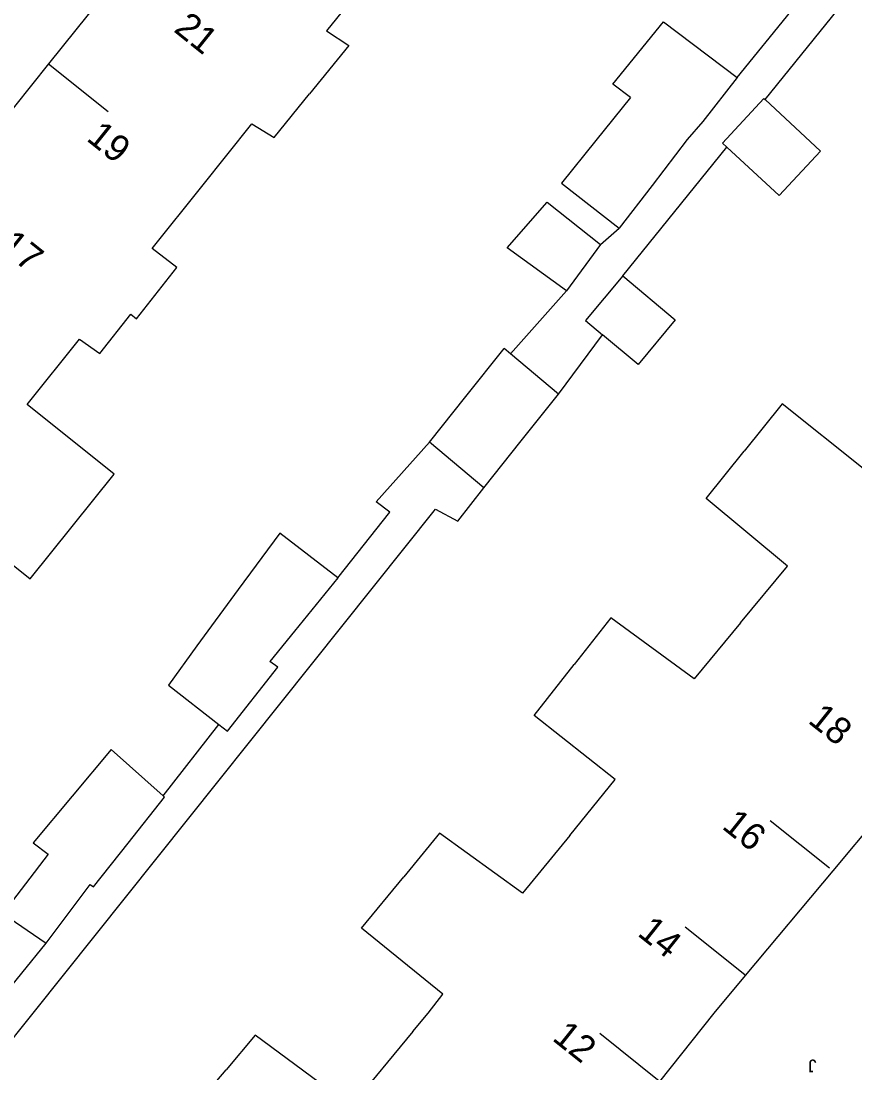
# Model space of a CAD drawing. Extents: x 134999 to 136502, y 457398 to 459002.
# Drawn here: x 135412.86 to 135445.71, y 457797.64 to 457839.08 of the extents above; entities that cross this region are included whole.
import ezdxf

# ---------------------------------------------------------------- set-up
doc = ezdxf.new("R2010")
doc.units = 0
for name, color, linetype in [('RI_DGTB_15', 7, 'Continuous'), ('RI_DGTB_2', 7, 'Continuous'), ('RI_DGTB_31', 7, 'Continuous'), ('RI_DGTB_36', 7, 'Continuous'), ('RI_DGTB_4', 7, 'Continuous'), ('RI_DGTB_5', 7, 'Continuous'), ('RI_DGTB_54', 7, 'Continuous'), ('RI_DGTB_6', 7, 'Continuous')]:
    doc.layers.add(name, color=color, linetype=linetype)

msp = doc.modelspace()

# ---------------------------------------------------------------- linework, layer by layer
at = {"layer": 'RI_DGTB_15'}
for p, q in [((135413.944, 457837.393), (135416.286, 457835.518)), ((135444.715, 457805.71), (135442.369, 457807.58)), ((135444.715, 457805.71), (135442.369, 457807.58)), ((135441.368, 457801.509), (135439.022, 457803.379)), ((135441.368, 457801.509), (135439.022, 457803.379)), ((135438.003, 457797.323), (135435.659, 457799.195))]:
    msp.add_line(p, q, dxfattribs=at)
at = {"layer": 'RI_DGTB_2'}
for p, q in [((135444.85, 457805.603), (135448.295, 457809.725)), ((135444.85, 457805.603), (135448.295, 457809.725)), ((135441.403, 457801.479), (135444.85, 457805.603)), ((135441.403, 457801.479), (135444.85, 457805.603)), ((135440.167, 457800), (135441.403, 457801.479)), ((135440.167, 457800), (135441.403, 457801.479))]:
    msp.add_line(p, q, dxfattribs=at)
at = {"layer": 'RI_DGTB_4'}
for p, q in [((135417.381, 457841.685), (135413.943, 457837.394)), ((135413.943, 457837.394), (135410.505, 457833.102)), ((135438.019, 457797.31), (135440.167, 457800))]:
    msp.add_line(p, q, dxfattribs=at)
at = {"layer": 'RI_DGTB_5'}
for p, q in [((135417.41, 457827.356), (135418.991, 457829.372)), ((135417.41, 457827.356), (135418.991, 457829.372)), ((135428.297, 457799.272), (135428.898, 457800))]:
    msp.add_line(p, q, dxfattribs=at)
for points in [[(135426.856, 457841.143), (135424.897, 457838.698), (135425.775, 457838.114), (135424.224, 457836.207)], [(135419.978, 457832.562), (135421.955, 457835.029), (135422.834, 457834.498), (135424.224, 457836.207)], [(135419.978, 457832.562), (135421.955, 457835.029), (135422.834, 457834.498), (135424.224, 457836.207)], [(135418.991, 457829.372), (135418.023, 457830.122), (135419.978, 457832.562)], [(135418.991, 457829.372), (135418.023, 457830.122), (135419.978, 457832.562)], [(135413.101, 457823.981), (135415.159, 457826.548), (135415.967, 457825.984), (135417.182, 457827.533)], [(135413.101, 457823.981), (135415.159, 457826.548), (135415.967, 457825.984), (135417.182, 457827.533)], [(135417.182, 457827.533), (135417.41, 457827.356)], [(135417.182, 457827.533), (135417.41, 457827.356)], [(135410.601, 457819.198), (135413.216, 457817.102), (135416.528, 457821.235), (135413.101, 457823.981)], [(135410.601, 457819.198), (135413.216, 457817.102), (135416.528, 457821.235), (135413.101, 457823.981)], [(135448.066, 457823.646), (135446.041, 457821.452), (135442.845, 457824.003), (135441.345, 457822.134)], [(135448.066, 457823.646), (135446.041, 457821.452), (135442.845, 457824.003), (135441.345, 457822.134)], [(135441.206, 457815.376), (135443.049, 457817.6), (135439.852, 457820.274), (135441.345, 457822.134)], [(135441.206, 457815.376), (135443.049, 457817.6), (135439.852, 457820.274), (135441.345, 457822.134)], [(135441.206, 457815.376), (135439.375, 457813.166), (135436.095, 457815.574), (135434.649, 457813.734)], [(135441.206, 457815.376), (135439.375, 457813.166), (135436.095, 457815.574), (135434.649, 457813.734)], [(135434.476, 457807.002), (135436.267, 457809.201), (135433.069, 457811.723), (135434.649, 457813.734)], [(135434.476, 457807.002), (135436.267, 457809.201), (135433.069, 457811.723), (135434.649, 457813.734)], [(135434.476, 457807.002), (135432.617, 457804.719), (135429.346, 457807.087), (135427.933, 457805.366)], [(135434.476, 457807.002), (135432.617, 457804.719), (135429.346, 457807.087), (135427.933, 457805.366)], [(135428.898, 457800), (135429.472, 457800.746), (135426.276, 457803.348), (135427.933, 457805.366)], [(135428.898, 457800), (135429.472, 457800.746), (135426.276, 457803.348), (135427.933, 457805.366)], [(135428.297, 457799.272), (135425.865, 457796.33), (135422.081, 457799.131), (135420.935, 457797.77)], [(135420.742, 457790.541), (135422.447, 457792.648), (135418.881, 457795.331), (135420.935, 457797.77)]]:
    msp.add_lwpolyline(points, dxfattribs=at)
at = {"layer": 'RI_DGTB_54'}
for p, q in [((135441.074, 457836.861), (135443.187, 457839.462)), ((135435.682, 457830.274), (135436.427, 457830.919)), ((135435.682, 457830.274), (135436.427, 457830.919)), ((135432.141, 457825.974), (135434.352, 457828.456)), ((135432.141, 457825.974), (135434.352, 457828.456)), ((135434.027, 457824.387), (135435.767, 457826.724)), ((135434.027, 457824.387), (135435.767, 457826.724)), ((135411.609, 457800), (135413.841, 457802.751)), ((135411.609, 457800), (135413.841, 457802.751)), ((135398.38, 457781.292), (135413.329, 457800))]:
    msp.add_line(p, q, dxfattribs=at)
for points in [[(135442.172, 457835.984), (135455.404, 457852.358), (135459.775, 457857.862), (135468.172, 457851.078), (135467.49, 457850.186), (135469.414, 457848.761)], [(135436.563, 457829.043), (135440.664, 457834.118)], [(135436.563, 457829.043), (135440.664, 457834.118)], [(135425.333, 457817.143), (135427.383, 457819.731), (135426.843, 457820.139), (135428.952, 457822.49)], [(135425.333, 457817.143), (135427.383, 457819.731), (135426.843, 457820.139), (135428.952, 457822.49)], [(135413.329, 457800), (135429.191, 457819.851), (135430.061, 457819.381), (135431.085, 457820.695)], [(135413.329, 457800), (135429.191, 457819.851), (135430.061, 457819.381), (135431.085, 457820.695)], [(135418.463, 457808.552), (135420.656, 457811.374)], [(135418.463, 457808.552), (135420.656, 457811.374)]]:
    msp.add_lwpolyline(points, dxfattribs=at)
at = {"layer": 'RI_DGTB_6'}
for p, q in [((135441.074, 457836.861), (135439.724, 457835.119)), ((135441.074, 457836.861), (135439.724, 457835.119)), ((135439.724, 457835.119), (135439.101, 457834.41)), ((135439.724, 457835.119), (135439.101, 457834.41)), ((135435.682, 457830.274), (135434.352, 457828.456)), ((135435.682, 457830.274), (135434.352, 457828.456)), ((135434.027, 457824.387), (135432.141, 457825.974)), ((135434.027, 457824.387), (135432.141, 457825.974)), ((135431.085, 457820.695), (135428.952, 457822.49)), ((135431.085, 457820.695), (135428.952, 457822.49))]:
    msp.add_line(p, q, dxfattribs=at)
for points in [[(135436.871, 457836.071), (135436.17, 457836.593), (135438.168, 457839.054), (135441.074, 457836.861)], [(135436.871, 457836.071), (135435.51, 457834.38)], [(135436.871, 457836.071), (135435.51, 457834.38)], [(135440.664, 457834.118), (135440.499, 457834.271), (135442.125, 457836.027)], [(135440.664, 457834.118), (135440.499, 457834.271), (135442.125, 457836.027)], [(135442.172, 457835.984), (135444.357, 457833.96), (135442.731, 457832.204), (135440.664, 457834.118)], [(135442.172, 457835.984), (135444.357, 457833.96), (135442.731, 457832.204), (135440.664, 457834.118)], [(135442.125, 457836.027), (135442.172, 457835.984)], [(135442.125, 457836.027), (135442.172, 457835.984)], [(135435.51, 457834.38), (135434.149, 457832.688), (135436.427, 457830.919)], [(135435.51, 457834.38), (135434.149, 457832.688), (135436.427, 457830.919)], [(135439.101, 457834.41), (135437.718, 457832.604)], [(135439.101, 457834.41), (135437.718, 457832.604)], [(135437.718, 457832.604), (135436.427, 457830.919)], [(135437.718, 457832.604), (135436.427, 457830.919)], [(135434.352, 457828.456), (135432.011, 457830.151), (135433.591, 457831.941), (135435.682, 457830.274)], [(135434.352, 457828.456), (135432.011, 457830.151), (135433.591, 457831.941), (135435.682, 457830.274)], [(135436.563, 457829.043), (135435.094, 457827.287), (135435.767, 457826.724)], [(135436.563, 457829.043), (135435.094, 457827.287), (135435.767, 457826.724)], [(135436.563, 457829.043), (135438.634, 457827.311), (135437.165, 457825.554), (135435.767, 457826.724)], [(135436.563, 457829.043), (135438.634, 457827.311), (135437.165, 457825.554), (135435.767, 457826.724)], [(135430.385, 457824.289), (135431.894, 457826.182)], [(135430.385, 457824.289), (135431.894, 457826.182)], [(135432.141, 457825.974), (135431.894, 457826.182)], [(135432.141, 457825.974), (135431.894, 457826.182)], [(135432.556, 457822.541), (135434.027, 457824.387)], [(135432.556, 457822.541), (135434.027, 457824.387)], [(135428.952, 457822.49), (135430.385, 457824.289)], [(135428.952, 457822.49), (135430.385, 457824.289)], [(135431.085, 457820.695), (135432.556, 457822.541)], [(135431.085, 457820.695), (135432.556, 457822.541)], [(135425.333, 457817.143), (135423.059, 457818.909), (135421.418, 457816.688)], [(135425.333, 457817.143), (135423.059, 457818.909), (135421.418, 457816.688)], [(135425.333, 457817.143), (135423.636, 457815.049)], [(135425.333, 457817.143), (135423.636, 457815.049)], [(135421.418, 457816.688), (135419.777, 457814.467)], [(135421.418, 457816.688), (135419.777, 457814.467)], [(135423.636, 457815.049), (135422.663, 457813.849)], [(135423.636, 457815.049), (135422.663, 457813.849)], [(135419.777, 457814.467), (135418.663, 457812.917), (135420.656, 457811.374)], [(135419.777, 457814.467), (135418.663, 457812.917), (135420.656, 457811.374)], [(135420.656, 457811.374), (135420.995, 457811.111), (135422.976, 457813.625), (135422.663, 457813.849)], [(135420.656, 457811.374), (135420.995, 457811.111), (135422.976, 457813.625), (135422.663, 457813.849)], [(135418.463, 457808.552), (135416.41, 457810.378), (135414.872, 457808.54)], [(135418.463, 457808.552), (135416.41, 457810.378), (135414.872, 457808.54)], [(135414.872, 457808.54), (135413.334, 457806.702), (135413.932, 457806.266), (135412.134, 457803.92), (135413.841, 457802.751)], [(135414.872, 457808.54), (135413.334, 457806.702), (135413.932, 457806.266), (135412.134, 457803.92), (135413.841, 457802.751)], [(135417.075, 457806.697), (135418.509, 457808.511), (135418.463, 457808.552)], [(135417.075, 457806.697), (135418.509, 457808.511), (135418.463, 457808.552)], [(135413.841, 457802.751), (135415.577, 457805.066), (135415.709, 457804.97), (135417.075, 457806.697)], [(135413.841, 457802.751), (135415.577, 457805.066), (135415.709, 457804.97), (135417.075, 457806.697)]]:
    msp.add_lwpolyline(points, dxfattribs=at)

# ---------------------------------------------------------------- texts
at = {"layer": 'RI_DGTB_31'}
msp.add_text('J', height=0.5, rotation=180, dxfattribs=at).set_placement((135444.199, 457798.17))
at = {"layer": 'RI_DGTB_36'}
for s, rotation, p in [('21', 321.2934, (135418.832, 457838.695)), ('19', 321.2934, (135415.394, 457834.403)), ('19', 321.2934, (135415.394, 457834.403)), ('17', 321.2934, (135411.955, 457830.114)), ('17', 321.2934, (135411.955, 457830.114)), ('18', 321.4569, (135443.821, 457811.464)), ('18', 321.4569, (135443.821, 457811.464)), ('16', 321.4569, (135440.43, 457807.299)), ('16', 321.4569, (135440.43, 457807.299)), ('14', 321.4569, (135437.102, 457803.084)), ('14', 321.4569, (135437.102, 457803.084)), ('12', 321.3994, (135433.743, 457798.959))]:
    msp.add_text(s, height=1.054, rotation=rotation, dxfattribs=at).set_placement(p)

doc.saveas('drawing.dxf')
